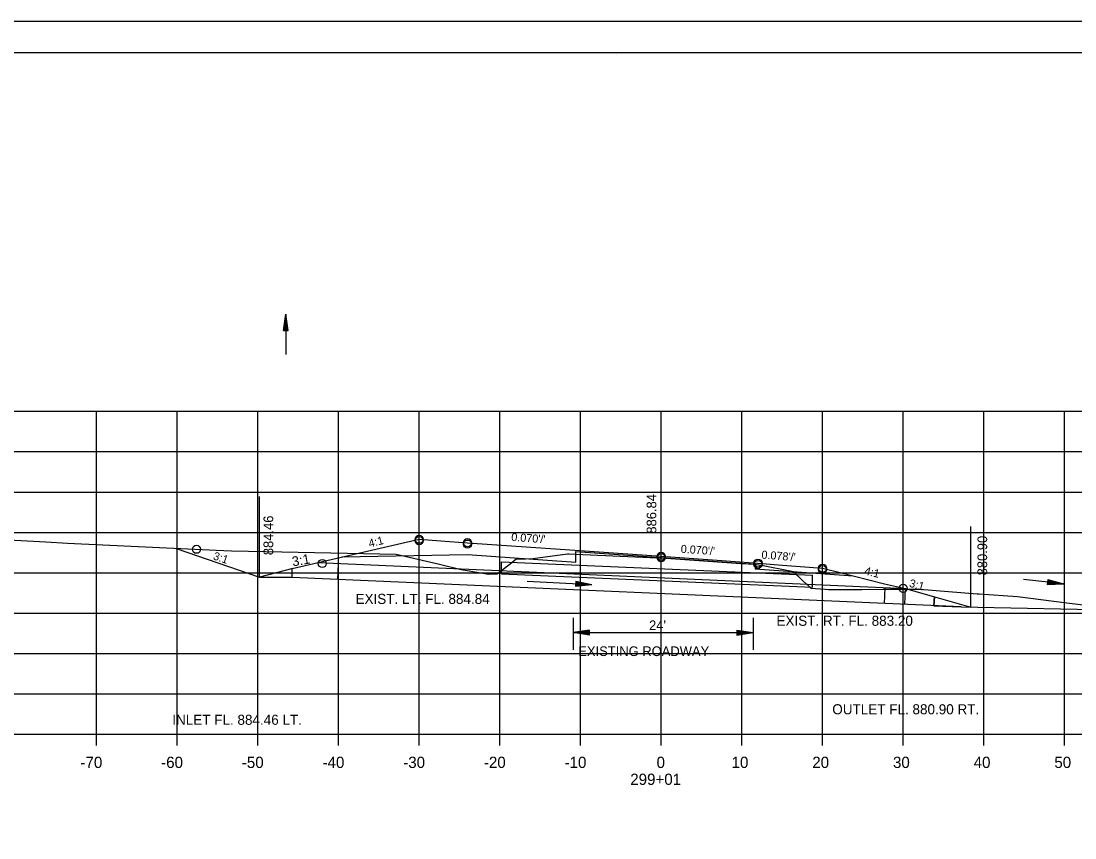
# Model space of a CAD drawing. Extents: x 1486524 to 1499135, y 326561 to 337924.
# Drawn here: x 1488903.6 to 1489034.2, y 333744.8 to 333846 of the extents above; entities that cross this region are included whole.
import ezdxf

# ---------------------------------------------------------------- set-up
doc = ezdxf.new("R2010")
doc.units = 0
for name, color, linetype in [('E_Const Align', 7, 'Continuous'), ('E_Const Align Station', 7, 'Continuous'), ('E_Ownership Information', 7, 'Continuous'), ('E_Property Line', 7, 'Continuous'), ('E_Proposed ROW and Easements', 7, 'Continuous'), ('E_Proposed ROW Fig Annot', 7, 'Continuous'), ('E_Quarter Calls', 7, 'Continuous'), ('E_Station Offset', 7, 'Continuous'), ('E_Survey Point', 7, 'Continuous'), ('E_Title Sheet', 7, 'Continuous'), ('E_Tract Number', 7, 'Continuous'), ('R_Water Annot', 7, 'Continuous'), ('R_Xsect Elev', 7, 'Continuous'), ('R_Xsect Slope', 7, 'Continuous')]:
    doc.layers.add(name, color=color, linetype=linetype)

msp = doc.modelspace()

# ---------------------------------------------------------------- linework, layer by layer
at = {"layer": 'E_Const Align'}
for p, q in [((1488842.89, 333757.64), (1489122.89, 333757.64)), ((1488912.89, 333756.24), (1488912.89, 333757.64)), ((1488922.89, 333756.24), (1488922.89, 333757.64)), ((1488932.89, 333756.24), (1488932.89, 333757.64)), ((1488942.89, 333756.24), (1488942.89, 333757.64)), ((1488952.89, 333756.24), (1488952.89, 333757.64)), ((1488962.89, 333756.24), (1488962.89, 333757.64)), ((1488972.89, 333756.24), (1488972.89, 333757.64)), ((1488982.89, 333756.24), (1488982.89, 333757.64)), ((1488992.89, 333756.24), (1488992.89, 333757.64)), ((1489002.89, 333756.24), (1489002.89, 333757.64)), ((1489012.89, 333756.24), (1489012.89, 333757.64)), ((1489022.89, 333756.24), (1489022.89, 333757.64)), ((1489032.89, 333756.24), (1489032.89, 333757.64))]:
    msp.add_line(p, q, dxfattribs=at)
at = {"layer": 'E_Ownership Information'}
for p, q in [((1488842.89, 333797.64), (1489122.89, 333797.64)), ((1488912.89, 333757.64), (1488912.89, 333797.64)), ((1488922.89, 333757.64), (1488922.89, 333797.64)), ((1488932.89, 333757.64), (1488932.89, 333797.64)), ((1488942.89, 333757.64), (1488942.89, 333797.64)), ((1488952.89, 333757.64), (1488952.89, 333797.64)), ((1488962.89, 333757.64), (1488962.89, 333797.64)), ((1488972.89, 333757.64), (1488972.89, 333797.64)), ((1488982.89, 333757.64), (1488982.89, 333797.64)), ((1488992.89, 333757.64), (1488992.89, 333797.64)), ((1489002.89, 333757.64), (1489002.89, 333797.64)), ((1489012.89, 333757.64), (1489012.89, 333797.64)), ((1489022.89, 333757.64), (1489022.89, 333797.64)), ((1489032.89, 333757.64), (1489032.89, 333797.64)), ((1488842.89, 333792.64), (1489122.89, 333792.64)), ((1488842.89, 333787.64), (1489122.89, 333787.64)), ((1488842.89, 333782.64), (1489122.89, 333782.64)), ((1488842.89, 333777.64), (1489122.89, 333777.64)), ((1488842.89, 333772.64), (1489122.89, 333772.64)), ((1488842.89, 333767.64), (1489122.89, 333767.64)), ((1488842.89, 333762.64), (1489122.89, 333762.64)), ((1488842.89, 333757.64), (1489122.89, 333757.64))]:
    msp.add_line(p, q, dxfattribs=at)
at = {"layer": 'E_Property Line'}
for p, q in [((1488824.89, 333842.1), (1489141.07, 333842.1)), ((1488977.41, 333841.84), (1488977.41, 333841.84)), ((1488977.41, 333841.84), (1488977.41, 333841.84))]:
    msp.add_line(p, q, dxfattribs=at)
at = {"layer": 'E_Proposed ROW and Easements'}
for p, q in [((1488963.09, 333778.98), (1489001.66, 333777.34)), ((1488963.09, 333777.48), (1488963.09, 333778.98)), ((1488963.09, 333777.48), (1489001.66, 333775.84)), ((1489001.66, 333775.84), (1489001.66, 333777.34)), ((1488972, 333772.03), (1488972, 333768.1)), ((1488994.28, 333772.03), (1488994.28, 333768.1)), ((1488974, 333770.51), (1488972, 333770.21)), ((1488974, 333769.91), (1488972, 333770.21)), ((1488974, 333770.46), (1488972.33, 333770.21)), ((1488974, 333769.96), (1488972.33, 333770.21)), ((1488974, 333770.41), (1488972.68, 333770.21)), ((1488974, 333770.01), (1488972.68, 333770.21)), ((1488974, 333770.36), (1488973.01, 333770.21)), ((1488974, 333770.06), (1488973.01, 333770.21)), ((1488974, 333770.31), (1488973.35, 333770.21)), ((1488974, 333770.11), (1488973.35, 333770.21)), ((1488974, 333770.26), (1488973.68, 333770.21)), ((1488974, 333770.16), (1488973.68, 333770.21)), ((1488974, 333769.91), (1488974, 333770.51)), ((1488992.28, 333770.51), (1488994.28, 333770.21)), ((1488992.28, 333770.51), (1488992.28, 333769.91)), ((1488992.28, 333770.46), (1488993.94, 333770.21)), ((1488992.28, 333770.41), (1488993.6, 333770.21)), ((1488992.28, 333770.36), (1488993.27, 333770.21)), ((1488992.28, 333770.31), (1488992.93, 333770.21)), ((1488992.28, 333770.26), (1488992.59, 333770.21)), ((1488992.28, 333769.91), (1488994.28, 333770.21)), ((1488992.28, 333770.12), (1488992.93, 333770.21)), ((1488992.28, 333770.01), (1488993.6, 333770.21)), ((1488992.28, 333769.96), (1488993.94, 333770.21)), ((1488992.28, 333770.06), (1488993.27, 333770.21)), ((1488992.28, 333770.17), (1488992.59, 333770.21))]:
    msp.add_line(p, q, dxfattribs=at)
at = {"layer": 'E_Proposed ROW Fig Annot'}
for p, q in [((1488936.08, 333807.67), (1488936.38, 333809.67)), ((1488936.13, 333807.67), (1488936.38, 333809.34)), ((1488936.18, 333807.67), (1488936.38, 333809)), ((1488936.23, 333807.67), (1488936.38, 333808.66)), ((1488936.68, 333807.67), (1488936.38, 333809.67)), ((1488936.63, 333807.67), (1488936.38, 333809.34)), ((1488936.58, 333807.67), (1488936.38, 333809)), ((1488936.53, 333807.67), (1488936.38, 333808.66)), ((1488936.08, 333807.67), (1488936.68, 333807.67)), ((1488936.28, 333807.67), (1488936.38, 333808.32)), ((1488936.33, 333807.67), (1488936.38, 333807.99)), ((1488936.48, 333807.67), (1488936.38, 333808.32)), ((1488936.43, 333807.67), (1488936.38, 333807.99)), ((1489030.8, 333776.78), (1489030.74, 333776.18)), ((1489030.74, 333776.23), (1489032.43, 333776.3)), ((1489030.74, 333776.18), (1489032.76, 333776.26)), ((1489030.75, 333776.33), (1489031.75, 333776.37)), ((1489030.75, 333776.28), (1489032.08, 333776.33)), ((1489030.76, 333776.38), (1489031.42, 333776.41)), ((1489030.77, 333776.43), (1489031.08, 333776.44)), ((1489030.78, 333776.57), (1489031.42, 333776.41)), ((1489030.78, 333776.52), (1489031.08, 333776.44)), ((1489030.79, 333776.68), (1489032.08, 333776.33)), ((1489030.79, 333776.63), (1489031.75, 333776.37)), ((1489030.8, 333776.78), (1489032.76, 333776.26)), ((1489030.8, 333776.73), (1489032.43, 333776.3)), ((1488972, 333770.21), (1488994.28, 333770.21))]:
    msp.add_line(p, q, dxfattribs=at)
at = {"layer": 'E_Quarter Calls'}
msp.add_line((1488812.48, 333846), (1489145.82, 333846), dxfattribs=at)
for points in [[(1488812.48, 333846), (1489145.82, 333846), (1489145.82, 333632.66), (1488812.48, 333632.66)], [(1489058.81, 333842.1), (1489058.81, 333832.22), (1489094.54, 333832.22), (1489094.54, 333829.3), (1489117.74, 333829.3), (1489117.74, 333804.97), (1489141.07, 333804.97), (1489141.07, 333636.64), (1488824.89, 333636.64), (1488824.89, 333842.1)]]:
    msp.add_lwpolyline(points, close=True, dxfattribs=at)
for centre in [(1488952.89, 333781.78), (1488952.89, 333781.78), (1488952.89, 333781.61), (1488958.89, 333781.36), (1488958.89, 333781.35), (1488958.89, 333781.18), (1488925.3, 333780.54), (1488982.89, 333779.67), (1488982.89, 333779.67), (1488982.89, 333779.5), (1488940.89, 333778.78), (1488940.89, 333778.78), (1488994.89, 333778.83), (1488994.89, 333778.83), (1488994.89, 333778.66), (1489002.89, 333778.2), (1489002.89, 333778.2), (1489002.89, 333778.03), (1489012.89, 333775.7)]:
    msp.add_circle(centre, 0.5, dxfattribs=at)
at = {"layer": 'E_Station Offset'}
for p, q in [((1488937.23, 333778.17), (1488933.09, 333777.1)), ((1488933.09, 333777.1), (1488937.17, 333777.1)), ((1489013.16, 333775.7), (1489021.28, 333773.37))]:
    msp.add_line(p, q, dxfattribs=at)
at = {"layer": 'E_Survey Point'}
msp.add_lwpolyline([(1488943.37, 333779.59), (1488958.89, 333779.9), (1488972.3, 333778.96), (1488972.3, 333780.25), (1488982.89, 333779.51), (1488994.55, 333778.69), (1488994.56, 333778.1), (1489006.69, 333777.25)], dxfattribs=at)
at = {"layer": 'E_Title Sheet'}
msp.add_lwpolyline([(1488922.79, 333780.64), (1488933.09, 333777.1), (1488937.17, 333777.1), (1488937.17, 333778.15), (1488952.89, 333781.78), (1488956.64, 333781.51), (1488958.89, 333781.36), (1488974, 333780.3), (1488982.89, 333779.67), (1488990.41, 333779.15), (1488994.89, 333778.83), (1488997.91, 333778.59), (1489002.89, 333778.2), (1489005.26, 333777.61), (1489006.69, 333777.25), (1489010.58, 333776.28), (1489013.16, 333775.7), (1489016.75, 333774.67), (1489016.7, 333773.54), (1489020.08, 333773.39), (1489040.59, 333773.01)], dxfattribs=at)
at = {"layer": 'E_Tract Number'}
msp.add_lwpolyline([(1488888.98, 333782.42), (1488906.64, 333781.45), (1488909.31, 333781.28), (1488927.73, 333780.43), (1488929.65, 333780.35), (1488933.84, 333780.26), (1488950.06, 333779.93), (1488955.43, 333778.69), (1488958.09, 333778.03), (1488960.55, 333777.62), (1488961.5, 333777.47), (1488962.08, 333777.51), (1488962.55, 333777.52), (1488964.38, 333778.92), (1488964.93, 333779.35), (1488966.11, 333779.37), (1488967, 333779.38), (1488971.29, 333779.97), (1488971.5, 333779.97), (1488972.27, 333779.95), (1488981.51, 333779.54), (1488983.5, 333779.46), (1488992.77, 333778.8), (1488994.52, 333778.68), (1488994.65, 333778.66), (1488995.31, 333778.59), (1488999.08, 333777.83), (1488999.27, 333777.8), (1489000.42, 333776.68), (1489001.25, 333775.91), (1489001.45, 333775.74), (1489003.21, 333775.6), (1489003.61, 333775.54), (1489007.74, 333775.54), (1489010.42, 333775.6), (1489010.57, 333775.6), (1489012.5, 333775.58), (1489014.93, 333775.62), (1489022.06, 333775.03), (1489022.28, 333775.02), (1489022.3, 333775.01), (1489027.06, 333774.68), (1489033.17, 333773.92), (1489040.59, 333773.01)], dxfattribs=at)
at = {"layer": 'R_Water Annot'}
for p, q in [((1488936.38, 333809.67), (1488936.38, 333804.67)), ((1488940.4, 333778.9), (1489013.16, 333775.7)), ((1488942.81, 333776.79), (1488942.9, 333778.79)), ((1488937.17, 333777.1), (1488937.17, 333778.21)), ((1488937.17, 333777.1), (1489020.08, 333773.44)), ((1488966.3, 333776.59), (1488974.29, 333776.19)), ((1488972.31, 333776.59), (1488972.28, 333775.99)), ((1488972.28, 333776.14), (1488973.28, 333776.24)), ((1488972.28, 333776.09), (1488973.61, 333776.22)), ((1488972.28, 333776.04), (1488973.95, 333776.2)), ((1488972.28, 333775.99), (1488974.29, 333776.19)), ((1488972.29, 333776.34), (1488972.61, 333776.27)), ((1488972.29, 333776.24), (1488972.61, 333776.27)), ((1488972.29, 333776.19), (1488972.94, 333776.26)), ((1488972.3, 333776.54), (1488973.95, 333776.2)), ((1488972.3, 333776.49), (1488973.61, 333776.22)), ((1488972.3, 333776.44), (1488973.28, 333776.24)), ((1488972.3, 333776.39), (1488972.94, 333776.26)), ((1488972.31, 333776.59), (1488974.29, 333776.19)), ((1489032.76, 333776.26), (1489027.79, 333776.8)), ((1489010.58, 333773.81), (1489010.66, 333775.81)), ((1489013.07, 333773.7), (1489013.16, 333775.7)), ((1489016.7, 333773.54), (1489016.75, 333774.67))]:
    msp.add_line(p, q, dxfattribs=at)
at = {"layer": 'R_Xsect Elev'}
for p, q in [((1488982.89, 333779.48), (1488982.89, 333789.48)), ((1488933.09, 333777.1), (1488933.09, 333787.1)), ((1489021.28, 333773.37), (1489021.28, 333783.37))]:
    msp.add_line(p, q, dxfattribs=at)

# ---------------------------------------------------------------- texts
at = {"layer": 'E_Const Align Station'}
for s, p in [('-70', (1488910.92, 333753.44)), ('-60', (1488920.92, 333753.44)), ('-50', (1488930.92, 333753.44)), ('-40', (1488940.92, 333753.44)), ('-30', (1488950.92, 333753.44)), ('-20', (1488960.92, 333753.44)), ('-10', (1488970.92, 333753.44)), ('0', (1488982.32, 333753.44)), ('10', (1488991.62, 333753.44)), ('20', (1489001.62, 333753.44)), ('30', (1489011.62, 333753.44)), ('40', (1489021.62, 333753.44)), ('50', (1489031.62, 333753.44)), ('299+01', (1488979.06, 333751.34))]:
    msp.add_text(s, height=1.4, dxfattribs=at).set_placement(p)
at = {"layer": 'E_Proposed ROW and Easements'}
msp.add_text('3:1', height=1.2, rotation=10.0605, dxfattribs=at).set_placement((1488937.25, 333778.41))
for s, p in [('EXIST. LT. FL. 884.84', (1488945.01, 333773.77)), ('EXIST. RT. FL. 883.20', (1488997.18, 333771.06))]:
    msp.add_text(s, height=1.25, dxfattribs=at).set_placement(p)
at = {"layer": 'E_Proposed ROW Fig Annot'}
for s, p in [("24'", (1488981.39, 333770.52)), ('EXISTING ROADWAY', (1488972.62, 333767.31))]:
    msp.add_text(s, height=1.2, dxfattribs=at).set_placement(p)
at = {"layer": 'R_Water Annot'}
for s, p in [('OUTLET FL. 880.90 RT.', (1489004.1, 333760.09)), ('INLET FL. 884.46 LT.', (1488922.3, 333758.79))]:
    msp.add_text(s, height=1.25, dxfattribs=at).set_placement(p)
at = {"layer": 'R_Xsect Elev'}
for s, p in [('886.84', (1488982.29, 333782.48)), ('884.46', (1488934.81, 333779.81)), ('880.90', (1489023.29, 333777.31))]:
    msp.add_text(s, height=1.2, rotation=90, dxfattribs=at).set_placement(p)
at = {"layer": 'R_Xsect Slope'}
for s, rotation, p in [("0.070'/'", 355.9872, (1488964.29, 333781.58)), ('4:1', 14.0363, (1488946.76, 333780.76)), ('3:1', 341.5651, (1488927.29, 333779.31)), ("0.070'/'", 355.9872, (1488985.29, 333780.11)), ("0.078'/'", 355.5249, (1488995.29, 333779.4)), ('4:1', 345.9637, (1489008.01, 333777.44)), ('3:1', 344.7223, (1489013.56, 333775.91))]:
    msp.add_text(s, height=1, rotation=rotation, dxfattribs=at).set_placement(p)

doc.saveas('drawing.dxf')
